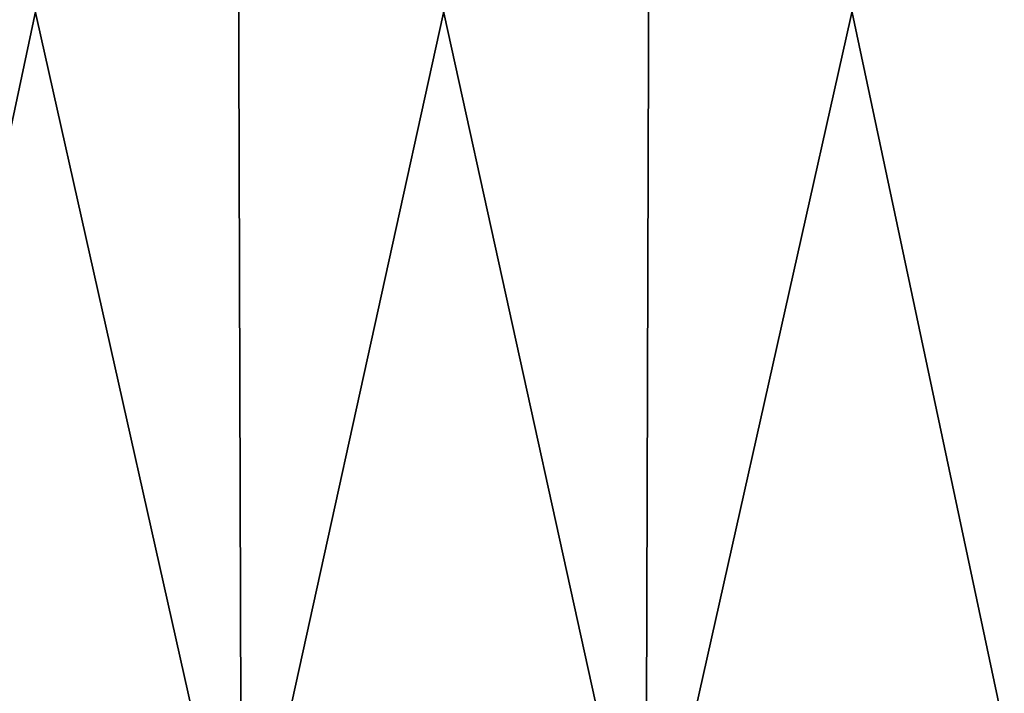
# Model space of a CAD drawing. Header units: millimetres. Extents: x -125 to 125, y -4 to 54.
# Tile 573 of 612: x 112.039 to 113.109, y -2.768 to -2.036. Entities that reach past the tile are written whole.
import ezdxf

# ---------------------------------------------------------------- set-up
doc = ezdxf.new("R2010")
doc.units = ezdxf.units.MM
doc.header["$LTSCALE"] = 65.185185
for name, color, linetype in [('26', 7, 'CONTINUOUS'), ('28', 7, 'CONTINUOUS'), ('29', 7, 'CONTINUOUS'), ('31', 7, 'CONTINUOUS')]:
    doc.layers.add(name, color=color, linetype=linetype)

msp = doc.modelspace()

# ---------------------------------------------------------------- linework, layer by layer
at = {"layer": '26', "color": 7, "linetype": 'Continuous'}
for points in [[(112.2743, -1, 108.6255), (111.8445, -3.0262, 108.7825), (111.8261, -1, 108.6779), (112.2743, -1, 108.6255)], [(112.2805, -3.0262, 108.7316), (111.8445, -3.0262, 108.7825), (112.2743, -1, 108.6255), (112.2805, -3.0262, 108.7316)], [(112.7257, -1, 108.6255), (112.2805, -3.0262, 108.7316), (112.2743, -1, 108.6255), (112.7257, -1, 108.6255)], [(112.7195, -3.0262, 108.7316), (112.2805, -3.0262, 108.7316), (112.7257, -1, 108.6255), (112.7195, -3.0262, 108.7316)], [(113.1739, -1, 108.6779), (112.7195, -3.0262, 108.7316), (112.7257, -1, 108.6255), (113.1739, -1, 108.6779)], [(113.1555, -3.0262, 108.7825), (112.7195, -3.0262, 108.7316), (113.1739, -1, 108.6779), (113.1555, -3.0262, 108.7825)]]:
    msp.add_3dface(points, dxfattribs=at)
at = {"layer": '28', "color": 7, "linetype": 'Continuous'}
for points in [[(112.2743, -1, -116.3745), (111.8445, -3.0262, -116.2175), (111.8261, -1, -116.3221), (112.2743, -1, -116.3745)], [(112.2805, -3.0262, -116.2684), (111.8445, -3.0262, -116.2175), (112.2743, -1, -116.3745), (112.2805, -3.0262, -116.2684)], [(112.7257, -1, -116.3745), (112.2805, -3.0262, -116.2684), (112.2743, -1, -116.3745), (112.7257, -1, -116.3745)], [(112.7195, -3.0262, -116.2684), (112.2805, -3.0262, -116.2684), (112.7257, -1, -116.3745), (112.7195, -3.0262, -116.2684)], [(113.1739, -1, -116.3221), (112.7195, -3.0262, -116.2684), (112.7257, -1, -116.3745), (113.1739, -1, -116.3221)], [(113.1555, -3.0262, -116.2175), (112.7195, -3.0262, -116.2684), (113.1739, -1, -116.3221), (113.1555, -3.0262, -116.2175)]]:
    msp.add_3dface(points, dxfattribs=at)
at = {"layer": '29', "color": 7, "linetype": 'Continuous'}
for points in [[(111.8445, -3.0262, -108.7825), (112.2805, -3.0262, -108.7316), (111.8261, -1, -108.6779), (111.8445, -3.0262, -108.7825)], [(111.8261, -1, -108.6779), (112.2805, -3.0262, -108.7316), (112.2743, -1, -108.6255), (111.8261, -1, -108.6779)], [(112.2805, -3.0262, -108.7316), (112.7195, -3.0262, -108.7316), (112.2743, -1, -108.6255), (112.2805, -3.0262, -108.7316)], [(112.2743, -1, -108.6255), (112.7195, -3.0262, -108.7316), (112.7257, -1, -108.6255), (112.2743, -1, -108.6255)], [(112.7195, -3.0262, -108.7316), (113.1555, -3.0262, -108.7825), (112.7257, -1, -108.6255), (112.7195, -3.0262, -108.7316)], [(112.7257, -1, -108.6255), (113.1555, -3.0262, -108.7825), (113.1739, -1, -108.6779), (112.7257, -1, -108.6255)]]:
    msp.add_3dface(points, dxfattribs=at)
at = {"layer": '31', "color": 7, "linetype": 'Continuous'}
for points in [[(111.8445, -3.0262, 116.2175), (112.2805, -3.0262, 116.2684), (111.8261, -1, 116.3221), (111.8445, -3.0262, 116.2175)], [(111.8261, -1, 116.3221), (112.2805, -3.0262, 116.2684), (112.2743, -1, 116.3745), (111.8261, -1, 116.3221)], [(112.2805, -3.0262, 116.2684), (112.7195, -3.0262, 116.2684), (112.2743, -1, 116.3745), (112.2805, -3.0262, 116.2684)], [(112.2743, -1, 116.3745), (112.7195, -3.0262, 116.2684), (112.7257, -1, 116.3745), (112.2743, -1, 116.3745)], [(112.7195, -3.0262, 116.2684), (113.1555, -3.0262, 116.2175), (112.7257, -1, 116.3745), (112.7195, -3.0262, 116.2684)], [(112.7257, -1, 116.3745), (113.1555, -3.0262, 116.2175), (113.1739, -1, 116.3221), (112.7257, -1, 116.3745)]]:
    msp.add_3dface(points, dxfattribs=at)

doc.saveas('drawing.dxf')
